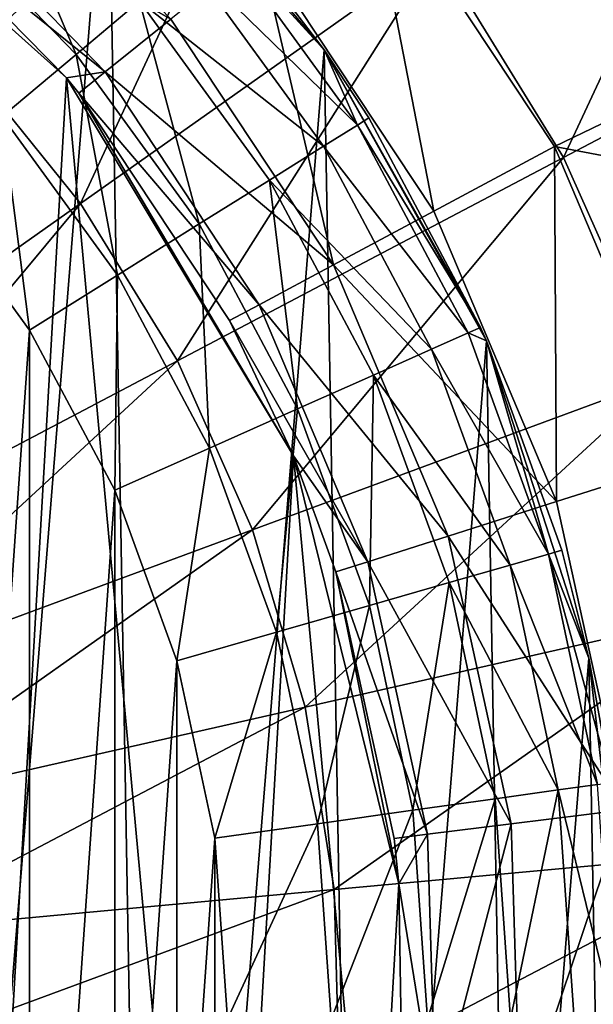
# Model space of a CAD drawing. Header units: millimetres. Extents: x 64 to 3333, y 103 to 3347.
# Tile 506 of 519: x 3299 to 3306, y 2265 to 2277. Entities that reach past the tile are written whole.
import ezdxf

# ---------------------------------------------------------------- set-up
doc = ezdxf.new("R2010")
doc.units = ezdxf.units.MM
doc.header["$LTSCALE"] = 25.4
doc.layers.get('0').update_dxf_attribs({"true_color": 0xff5454})

# ---------------------------------------------------------------- blocks, each defined once
blk = doc.blocks.new('SPIDER-6785-9743.STL')
at = {"color": 0}
mesh = blk.add_polyface(dxfattribs=at)
corners = [(3264.3, 2268.423, 114.71), (3264.446, 2260.133, 114.71), (3263.965, 2264.271, 114.71), (3265.438, 2272.43, 114.71), (3265.726, 2256.169, 114.71), (3267.336, 2276.138, 114.71), (3267.754, 2252.531, 114.71), (3269.922, 2279.405, 114.71), (3270.454, 2249.358, 114.71), (3273.094, 2282.104, 114.71), (3273.72, 2246.772, 114.71), (3276.733, 2284.133, 114.71), (3277.428, 2244.874, 114.71), (3280.697, 2285.412, 114.71), (3281.436, 2243.736, 114.71), (3284.835, 2285.894, 114.71), (3285.588, 2243.401, 114.71), (3288.987, 2285.559, 114.71), (3289.726, 2243.882, 114.71), (3292.994, 2284.421, 114.71), (3293.69, 2245.162, 114.71), (3296.702, 2282.522, 114.71), (3297.328, 2247.19, 114.71), (3299.969, 2279.937, 114.71), (3300.501, 2249.89, 114.71), (3302.668, 2276.764, 114.71), (3303.086, 2253.156, 114.71), (3304.697, 2273.126, 114.71), (3304.985, 2256.864, 114.71), (3305.976, 2269.162, 114.71), (3306.123, 2260.872, 114.71), (3306.458, 2265.024, 114.71)]
mesh.append_faces([[corners[k] for k in face] for face in [(0, 1, 2), (30, 29, 31)]], dxfattribs={"vtx0": -1, "color": 0})
mesh.append_faces([[corners[k] for k in face] for face in [(1, 3, 4), (4, 5, 6), (6, 7, 8), (8, 9, 10), (10, 11, 12), (12, 13, 14), (14, 15, 16), (16, 17, 18), (18, 19, 20), (20, 21, 22), (22, 23, 24), (24, 25, 26), (26, 27, 28), (28, 29, 30)]], dxfattribs={"vtx0": -1, "vtx1": -1, "color": 0})
mesh.append_faces([[corners[k] for k in face] for face in [(1, 0, 3), (4, 3, 5), (6, 5, 7), (8, 7, 9), (10, 9, 11), (12, 11, 13), (14, 13, 15), (16, 15, 17), (18, 17, 19), (20, 19, 21), (22, 21, 23), (24, 23, 25), (26, 25, 27), (28, 27, 29)]], dxfattribs={"vtx0": -1, "vtx2": -1, "color": 0})
at = {"color": 7, "true_color": 0xffffff}
mesh = blk.add_polyface(dxfattribs=at)
corners = [(3267.279, 2260.227, 124.919), (3267.905, 2271.097, 124.919), (3266.772, 2265.709, 124.919), (3269.378, 2255.138, 124.919), (3270.574, 2275.912, 124.919), (3272.885, 2250.893, 124.919), (3274.545, 2279.726, 124.919), (3277.486, 2247.871, 124.919), (3279.463, 2282.2, 124.919), (3282.774, 2246.339, 124.919), (3284.892, 2283.114, 124.919), (3288.279, 2246.434, 124.919), (3290.35, 2282.388, 124.919), (3293.511, 2248.148, 124.919), (3295.351, 2280.085, 124.919), (3298.006, 2251.327, 124.919), (3299.45, 2276.411, 124.919), (3301.364, 2255.69, 124.919), (3302.285, 2271.691, 124.919), (3303.286, 2260.849, 124.919), (3303.603, 2266.345, 124.919)]
mesh.append_faces([[corners[k] for k in face] for face in [(0, 1, 2), (18, 19, 20)]], dxfattribs={"vtx0": -1, "color": 7})
mesh.append_faces([[corners[k] for k in face] for face in [(1, 3, 4), (4, 5, 6), (6, 7, 8), (8, 9, 10), (10, 11, 12), (12, 13, 14), (14, 15, 16), (16, 17, 18)]], dxfattribs={"vtx0": -1, "vtx1": -1, "color": 7})
mesh.append_faces([[corners[k] for k in face] for face in [(1, 0, 3), (4, 3, 5), (6, 5, 7), (8, 7, 9), (10, 9, 11), (12, 11, 13), (14, 13, 15), (16, 15, 17), (18, 17, 19)]], dxfattribs={"vtx0": -1, "vtx2": -1, "color": 7})
mesh = blk.add_polyface(dxfattribs=at)
corners = [(3299.981, 2282.421, 19.854), (3298.173, 2276.64, 17.288), (3296.497, 2278.229, 17.288), (3302.174, 2280.342, 19.854)]
mesh.append_faces([[corners[k] for k in face] for face in [(0, 1, 2), (1, 0, 3)]], dxfattribs={"vtx0": -1, "color": 7})
at = {"color": 0}
mesh = blk.add_polyface(dxfattribs=at)
corners = [(3269.001, 2263.51, 179.71), (3269.316, 2268.022, 179.71), (3269.001, 2265.777, 179.71), (3269.317, 2261.265, 179.71), (3269.94, 2270.201, 179.71), (3269.943, 2259.086, 179.71), (3270.862, 2272.273, 179.71), (3270.865, 2257.015, 179.71), (3272.062, 2274.196, 179.71), (3272.067, 2255.093, 179.71), (3273.519, 2275.933, 179.71), (3273.525, 2253.356, 179.71), (3275.204, 2277.45, 179.71), (3275.21, 2251.84, 179.71), (3277.083, 2278.718, 179.71), (3277.09, 2250.572, 179.71), (3279.12, 2279.713, 179.71), (3279.128, 2249.579, 179.71), (3281.276, 2280.414, 179.71), (3281.284, 2248.879, 179.71), (3283.509, 2280.808, 179.71), (3283.517, 2248.486, 179.71), (3285.774, 2280.888, 179.71), (3285.783, 2248.407, 179.71), (3288.029, 2280.651, 179.71), (3288.037, 2248.645, 179.71), (3290.229, 2280.103, 179.71), (3290.237, 2249.194, 179.71), (3292.331, 2279.255, 179.71), (3292.339, 2250.044, 179.71), (3294.295, 2278.122, 179.71), (3294.302, 2251.178, 179.71), (3296.082, 2276.726, 179.71), (3296.088, 2252.574, 179.71), (3297.657, 2275.096, 179.71), (3297.662, 2254.205, 179.71), (3298.99, 2273.262, 179.71), (3298.994, 2256.04, 179.71), (3300.055, 2271.261, 179.71), (3300.058, 2258.042, 179.71), (3300.831, 2269.131, 179.71), (3300.833, 2260.172, 179.71), (3301.303, 2266.913, 179.71), (3301.304, 2262.39, 179.71), (3301.461, 2264.652, 179.71)]
mesh.append_faces([[corners[k] for k in face] for face in [(0, 1, 2), (42, 43, 44)]], dxfattribs={"vtx0": -1, "color": 0})
mesh.append_faces([[corners[k] for k in face] for face in [(1, 3, 4), (4, 5, 6), (6, 7, 8), (8, 9, 10), (10, 11, 12), (12, 13, 14), (14, 15, 16), (16, 17, 18), (18, 19, 20), (20, 21, 22), (22, 23, 24), (24, 25, 26), (26, 27, 28), (28, 29, 30), (30, 31, 32), (32, 33, 34), (34, 35, 36), (36, 37, 38), (38, 39, 40), (40, 41, 42)]], dxfattribs={"vtx0": -1, "vtx1": -1, "color": 0})
mesh.append_faces([[corners[k] for k in face] for face in [(1, 0, 3), (4, 3, 5), (6, 5, 7), (8, 7, 9), (10, 9, 11), (12, 11, 13), (14, 13, 15), (16, 15, 17), (18, 17, 19), (20, 19, 21), (22, 21, 23), (24, 23, 25), (26, 25, 27), (28, 27, 29), (30, 29, 31), (32, 31, 33), (34, 33, 35), (36, 35, 37), (38, 37, 39), (40, 39, 41), (42, 41, 43)]], dxfattribs={"vtx0": -1, "vtx2": -1, "color": 0})
at = {"color": 7, "true_color": 0xffffff}
mesh = blk.add_polyface(dxfattribs=at)
corners = [(3308.23, 2280.93, 23.083), (3305.658, 2275.417, 19.854), (3304.078, 2277.993, 19.854), (3310.158, 2277.787, 23.083)]
mesh.append_faces([[corners[k] for k in face] for face in [(0, 1, 2), (1, 0, 3)]], dxfattribs={"vtx0": -1, "color": 7})
mesh = blk.add_polyface(dxfattribs=at)
corners = [(3302.174, 2280.342, 19.854), (3299.628, 2274.845, 17.288), (3298.173, 2276.64, 17.288), (3304.078, 2277.993, 19.854)]
mesh.append_faces([[corners[k] for k in face] for face in [(0, 1, 2), (1, 0, 3)]], dxfattribs={"vtx0": -1, "color": 7})
mesh = blk.add_polyface(dxfattribs=at)
corners = [(3299.45, 2276.411, 124.919), (3297.233, 2278.669, 110.691), (3295.351, 2280.085, 124.919)]
mesh.append_faces([[corners[k] for k in face] for face in [(0, 1, 2)]], dxfattribs={"color": 7})
at = {"color": 0}
mesh = blk.add_polyface(dxfattribs=at)
corners = [(3299.969, 2279.937, 114.71), (3301.486, 2278.311, 174.71), (3302.668, 2276.764, 114.71)]
mesh.append_faces([[corners[k] for k in face] for face in [(0, 1, 2)]], dxfattribs={"color": 0})
at = {"color": 7, "true_color": 0xffffff}
mesh = blk.add_polyface(dxfattribs=at)
corners = [(3300.753, 2277.145, 106.87), (3297.507, 2278.989, 108.956), (3299.933, 2276.486, 108.956), (3298.192, 2279.788, 106.87)]
mesh.append_faces([[corners[k] for k in face] for face in [(0, 1, 2), (1, 0, 3)]], dxfattribs={"vtx0": -1, "color": 7})
at = {"color": 0}
mesh = blk.add_polyface(dxfattribs=at)
corners = [(3299.572, 2276.703, 179.04), (3298.447, 2279.354, 178.246), (3297.754, 2278.584, 179.04), (3300.365, 2277.369, 178.246)]
mesh.append_faces([[corners[k] for k in face] for face in [(0, 1, 2), (1, 0, 3)]], dxfattribs={"vtx0": -1, "color": 0})
at = {"color": 7, "true_color": 0xffffff}
mesh = blk.add_polyface(dxfattribs=at)
corners = [(3304.038, 2274.749, 105.177), (3303.193, 2279.107, 103.919), (3301.861, 2278.036, 105.177), (3305.544, 2275.557, 103.919)]
mesh.append_faces([[corners[k] for k in face] for face in [(0, 1, 2), (1, 0, 3)]], dxfattribs={"vtx0": -1, "color": 7})
mesh = blk.add_polyface(dxfattribs=at)
corners = [(3310.13, 2277.771, 100.694), (3303.193, 2279.107, 103.919), (3305.544, 2275.557, 103.919)]
mesh.append_faces([[corners[k] for k in face] for face in [(0, 1, 2)]], dxfattribs={"color": 7})
mesh = blk.add_polyface(dxfattribs=at)
corners = [(3297.507, 2278.989, 108.956), (3297.233, 2278.669, 110.691), (3299.933, 2276.486, 108.956)]
mesh.append_faces([[corners[k] for k in face] for face in [(0, 1, 2)]], dxfattribs={"color": 7})
mesh = blk.add_polyface(dxfattribs=at)
corners = [(3297.233, 2278.669, 110.691), (3299.45, 2276.411, 110.691), (3299.933, 2276.486, 108.956)]
mesh.append_faces([[corners[k] for k in face] for face in [(0, 1, 2)]], dxfattribs={"color": 7})
mesh = blk.add_polyface(dxfattribs=at)
corners = [(3297.233, 2278.669, 110.691), (3299.45, 2276.411, 124.919), (3299.45, 2276.411, 110.691)]
mesh.append_faces([[corners[k] for k in face] for face in [(0, 1, 2)]], dxfattribs={"color": 7})
at = {"color": 0}
mesh = blk.add_polyface(dxfattribs=at)
corners = [(3298.648, 2275.928, 179.54), (3297.754, 2278.584, 179.04), (3296.947, 2277.688, 179.54), (3299.572, 2276.703, 179.04)]
mesh.append_faces([[corners[k] for k in face] for face in [(0, 1, 2), (1, 0, 3)]], dxfattribs={"vtx0": -1, "color": 0})
mesh = blk.add_polyface(dxfattribs=at)
corners = [(3301.486, 2278.311, 174.71), (3301.356, 2278.201, 176.004), (3302.668, 2276.764, 174.71)]
mesh.append_faces([[corners[k] for k in face] for face in [(0, 1, 2)]], dxfattribs={"color": 0})
mesh = blk.add_polyface(dxfattribs=at)
corners = [(3301.486, 2278.311, 174.71), (3302.668, 2276.764, 174.71), (3302.668, 2276.764, 114.71)]
mesh.append_faces([[corners[k] for k in face] for face in [(0, 1, 2)]], dxfattribs={"color": 0})
mesh = blk.add_polyface(dxfattribs=at)
corners = [(3303.085, 2275.823, 176.004), (3300.973, 2277.88, 177.21), (3302.661, 2275.558, 177.21), (3301.356, 2278.201, 176.004)]
mesh.append_faces([[corners[k] for k in face] for face in [(0, 1, 2), (1, 0, 3)]], dxfattribs={"vtx0": -1, "color": 0})
mesh = blk.add_polyface(dxfattribs=at)
corners = [(3301.356, 2278.201, 176.004), (3303.085, 2275.823, 176.004), (3302.668, 2276.764, 174.71)]
mesh.append_faces([[corners[k] for k in face] for face in [(0, 1, 2)]], dxfattribs={"color": 0})
at = {"color": 7, "true_color": 0xffffff}
mesh = blk.add_polyface(dxfattribs=at)
corners = [(3302.785, 2274.077, 106.87), (3301.861, 2278.036, 105.177), (3300.753, 2277.145, 106.87), (3304.038, 2274.749, 105.177)]
mesh.append_faces([[corners[k] for k in face] for face in [(0, 1, 2), (1, 0, 3)]], dxfattribs={"vtx0": -1, "color": 7})
mesh = blk.add_polyface(dxfattribs=at)
corners = [(3304.078, 2277.993, 19.854), (3300.836, 2272.876, 17.288), (3299.628, 2274.845, 17.288), (3305.658, 2275.417, 19.854)]
mesh.append_faces([[corners[k] for k in face] for face in [(0, 1, 2), (1, 0, 3)]], dxfattribs={"vtx0": -1, "color": 7})
at = {"color": 0}
mesh = blk.add_polyface(dxfattribs=at)
corners = [(3302.661, 2275.558, 177.21), (3300.365, 2277.369, 178.246), (3301.988, 2275.136, 178.246), (3300.973, 2277.88, 177.21)]
mesh.append_faces([[corners[k] for k in face] for face in [(0, 1, 2), (1, 0, 3)]], dxfattribs={"vtx0": -1, "color": 0})
at = {"color": 7, "true_color": 0xffffff}
mesh = blk.add_polyface(dxfattribs=at)
corners = [(3310.158, 2277.787, 23.083), (3306.889, 2272.656, 19.854), (3305.658, 2275.417, 19.854), (3311.66, 2274.418, 23.083)]
mesh.append_faces([[corners[k] for k in face] for face in [(0, 1, 2), (1, 0, 3)]], dxfattribs={"vtx0": -1, "color": 7})
mesh = blk.add_polyface(dxfattribs=at)
corners = [(3311.629, 2274.407, 100.694), (3310.13, 2277.771, 100.694), (3305.544, 2275.557, 103.919)]
mesh.append_faces([[corners[k] for k in face] for face in [(0, 1, 2)]], dxfattribs={"color": 7})
at = {"color": 0}
mesh = blk.add_polyface(dxfattribs=at)
corners = [(3301.11, 2274.587, 179.04), (3300.365, 2277.369, 178.246), (3299.572, 2276.703, 179.04), (3301.988, 2275.136, 178.246)]
mesh.append_faces([[corners[k] for k in face] for face in [(0, 1, 2), (1, 0, 3)]], dxfattribs={"vtx0": -1, "color": 0})
at = {"color": 7, "true_color": 0xffffff}
mesh = blk.add_polyface(dxfattribs=at)
corners = [(3302.785, 2274.077, 106.87), (3299.933, 2276.486, 108.956), (3301.857, 2273.579, 108.956), (3300.753, 2277.145, 106.87)]
mesh.append_faces([[corners[k] for k in face] for face in [(0, 1, 2), (1, 0, 3)]], dxfattribs={"vtx0": -1, "color": 7})
at = {"color": 0}
mesh = blk.add_polyface(dxfattribs=at)
corners = [(3300.087, 2273.948, 179.54), (3299.572, 2276.703, 179.04), (3298.648, 2275.928, 179.54), (3301.11, 2274.587, 179.04)]
mesh.append_faces([[corners[k] for k in face] for face in [(0, 1, 2), (1, 0, 3)]], dxfattribs={"vtx0": -1, "color": 0})
mesh = blk.add_polyface(dxfattribs=at)
corners = [(3302.668, 2276.764, 114.71), (3304.622, 2273.295, 174.71), (3304.697, 2273.126, 114.71)]
mesh.append_faces([[corners[k] for k in face] for face in [(0, 1, 2)]], dxfattribs={"color": 0})
mesh = blk.add_polyface(dxfattribs=at)
corners = [(3302.668, 2276.764, 114.71), (3303.229, 2275.913, 174.71), (3304.622, 2273.295, 174.71)]
mesh.append_faces([[corners[k] for k in face] for face in [(0, 1, 2)]], dxfattribs={"color": 0})
mesh = blk.add_polyface(dxfattribs=at)
corners = [(3302.668, 2276.764, 174.71), (3303.229, 2275.913, 174.71), (3302.668, 2276.764, 114.71)]
mesh.append_faces([[corners[k] for k in face] for face in [(0, 1, 2)]], dxfattribs={"color": 0})
mesh = blk.add_polyface(dxfattribs=at)
corners = [(3302.668, 2276.764, 174.71), (3303.085, 2275.823, 176.004), (3303.229, 2275.913, 174.71)]
mesh.append_faces([[corners[k] for k in face] for face in [(0, 1, 2)]], dxfattribs={"color": 0})
at = {"color": 7, "true_color": 0xffffff}
mesh = blk.add_polyface(dxfattribs=at)
corners = [(3298.173, 2276.64, 17.288), (3294.951, 2271.537, 15.426), (3293.968, 2272.749, 15.426), (3299.628, 2274.845, 17.288)]
mesh.append_faces([[corners[k] for k in face] for face in [(0, 1, 2), (1, 0, 3)]], dxfattribs={"vtx0": -1, "color": 7})
mesh = blk.add_polyface(dxfattribs=at)
corners = [(3299.933, 2276.486, 108.956), (3299.45, 2276.411, 110.691), (3299.604, 2276.222, 110.691)]
mesh.append_faces([[corners[k] for k in face] for face in [(0, 1, 2)]], dxfattribs={"color": 7})
mesh = blk.add_polyface(dxfattribs=at)
corners = [(3301.857, 2273.579, 108.956), (3299.604, 2276.222, 110.691), (3301.486, 2273.38, 110.691), (3299.933, 2276.486, 108.956)]
mesh.append_faces([[corners[k] for k in face] for face in [(0, 1, 2), (1, 0, 3)]], dxfattribs={"vtx0": -1, "color": 7})
mesh = blk.add_polyface(dxfattribs=at)
corners = [(3299.45, 2276.411, 124.919), (3299.604, 2276.222, 110.691), (3299.45, 2276.411, 110.691)]
mesh.append_faces([[corners[k] for k in face] for face in [(0, 1, 2)]], dxfattribs={"color": 7})
mesh = blk.add_polyface(dxfattribs=at)
corners = [(3299.45, 2276.411, 124.919), (3302.285, 2271.691, 124.919), (3299.604, 2276.222, 110.691)]
mesh.append_faces([[corners[k] for k in face] for face in [(0, 1, 2)]], dxfattribs={"color": 7})
mesh = blk.add_polyface(dxfattribs=at)
corners = [(3299.604, 2276.222, 110.691), (3302.285, 2271.691, 124.919), (3301.486, 2273.38, 110.691)]
mesh.append_faces([[corners[k] for k in face] for face in [(0, 1, 2)]], dxfattribs={"color": 7})
at = {"color": 0}
mesh = blk.add_polyface(dxfattribs=at)
corners = [(3298.99, 2273.262, 179.71), (3298.648, 2275.928, 179.54), (3297.657, 2275.096, 179.71), (3300.087, 2273.948, 179.54)]
mesh.append_faces([[corners[k] for k in face] for face in [(0, 1, 2), (1, 0, 3)]], dxfattribs={"vtx0": -1, "color": 0})
mesh = blk.add_polyface(dxfattribs=at)
corners = [(3304.466, 2273.226, 176.004), (3302.661, 2275.558, 177.21), (3304.01, 2273.023, 177.21), (3303.085, 2275.823, 176.004)]
mesh.append_faces([[corners[k] for k in face] for face in [(0, 1, 2), (1, 0, 3)]], dxfattribs={"vtx0": -1, "color": 0})
mesh = blk.add_polyface(dxfattribs=at)
corners = [(3304.622, 2273.295, 174.71), (3303.085, 2275.823, 176.004), (3304.466, 2273.226, 176.004), (3303.229, 2275.913, 174.71)]
mesh.append_faces([[corners[k] for k in face] for face in [(0, 1, 2), (1, 0, 3)]], dxfattribs={"vtx0": -1, "color": 0})
mesh = blk.add_polyface(dxfattribs=at)
corners = [(3304.01, 2273.023, 177.21), (3301.988, 2275.136, 178.246), (3303.284, 2272.699, 178.246), (3302.661, 2275.558, 177.21)]
mesh.append_faces([[corners[k] for k in face] for face in [(0, 1, 2), (1, 0, 3)]], dxfattribs={"vtx0": -1, "color": 0})
at = {"color": 7, "true_color": 0xffffff}
mesh = blk.add_polyface(dxfattribs=at)
corners = [(3305.573, 2271.118, 105.177), (3305.544, 2275.557, 103.919), (3304.038, 2274.749, 105.177), (3307.202, 2271.635, 103.919)]
mesh.append_faces([[corners[k] for k in face] for face in [(0, 1, 2), (1, 0, 3)]], dxfattribs={"vtx0": -1, "color": 7})
mesh = blk.add_polyface(dxfattribs=at)
corners = [(3311.629, 2274.407, 100.694), (3305.544, 2275.557, 103.919), (3307.202, 2271.635, 103.919)]
mesh.append_faces([[corners[k] for k in face] for face in [(0, 1, 2)]], dxfattribs={"color": 7})
mesh = blk.add_polyface(dxfattribs=at)
corners = [(3305.658, 2275.417, 19.854), (3301.776, 2270.767, 17.288), (3300.836, 2272.876, 17.288), (3306.889, 2272.656, 19.854)]
mesh.append_faces([[corners[k] for k in face] for face in [(0, 1, 2), (1, 0, 3)]], dxfattribs={"vtx0": -1, "color": 7})
at = {"color": 0}
mesh = blk.add_polyface(dxfattribs=at)
corners = [(3302.338, 2272.278, 179.04), (3301.988, 2275.136, 178.246), (3301.11, 2274.587, 179.04), (3303.284, 2272.699, 178.246)]
mesh.append_faces([[corners[k] for k in face] for face in [(0, 1, 2), (1, 0, 3)]], dxfattribs={"vtx0": -1, "color": 0})
at = {"color": 7, "true_color": 0xffffff}
mesh = blk.add_polyface(dxfattribs=at)
corners = [(3299.628, 2274.845, 17.288), (3295.767, 2270.207, 15.426), (3294.951, 2271.537, 15.426), (3300.836, 2272.876, 17.288)]
mesh.append_faces([[corners[k] for k in face] for face in [(0, 1, 2), (1, 0, 3)]], dxfattribs={"vtx0": -1, "color": 7})
mesh = blk.add_polyface(dxfattribs=at)
corners = [(3305.573, 2271.118, 105.177), (3302.785, 2274.077, 106.87), (3304.218, 2270.687, 106.87), (3304.038, 2274.749, 105.177)]
mesh.append_faces([[corners[k] for k in face] for face in [(0, 1, 2), (1, 0, 3)]], dxfattribs={"vtx0": -1, "color": 7})
at = {"color": 0}
mesh = blk.add_polyface(dxfattribs=at)
corners = [(3301.237, 2271.787, 179.54), (3301.11, 2274.587, 179.04), (3300.087, 2273.948, 179.54), (3302.338, 2272.278, 179.04)]
mesh.append_faces([[corners[k] for k in face] for face in [(0, 1, 2), (1, 0, 3)]], dxfattribs={"vtx0": -1, "color": 0})
at = {"color": 7, "true_color": 0xffffff}
mesh = blk.add_polyface(dxfattribs=at)
corners = [(3304.218, 2270.687, 106.87), (3301.857, 2273.579, 108.956), (3303.215, 2270.368, 108.956), (3302.785, 2274.077, 106.87)]
mesh.append_faces([[corners[k] for k in face] for face in [(0, 1, 2), (1, 0, 3)]], dxfattribs={"vtx0": -1, "color": 7})
at = {"color": 0}
mesh = blk.add_polyface(dxfattribs=at)
corners = [(3300.055, 2271.261, 179.71), (3300.087, 2273.948, 179.54), (3298.99, 2273.262, 179.71), (3301.237, 2271.787, 179.54)]
mesh.append_faces([[corners[k] for k in face] for face in [(0, 1, 2), (1, 0, 3)]], dxfattribs={"vtx0": -1, "color": 0})
at = {"color": 7, "true_color": 0xffffff}
mesh = blk.add_polyface(dxfattribs=at)
corners = [(3301.857, 2273.579, 108.956), (3301.486, 2273.38, 110.691), (3303.215, 2270.368, 108.956)]
mesh.append_faces([[corners[k] for k in face] for face in [(0, 1, 2)]], dxfattribs={"color": 7})
mesh = blk.add_polyface(dxfattribs=at)
corners = [(3301.486, 2273.38, 110.691), (3302.285, 2271.691, 110.691), (3303.215, 2270.368, 108.956)]
mesh.append_faces([[corners[k] for k in face] for face in [(0, 1, 2)]], dxfattribs={"color": 7})
mesh = blk.add_polyface(dxfattribs=at)
corners = [(3301.486, 2273.38, 110.691), (3302.285, 2271.691, 124.919), (3302.285, 2271.691, 110.691)]
mesh.append_faces([[corners[k] for k in face] for face in [(0, 1, 2)]], dxfattribs={"color": 7})
at = {"color": 0}
mesh = blk.add_polyface(dxfattribs=at)
corners = [(3304.622, 2273.295, 174.71), (3304.466, 2273.226, 176.004), (3304.697, 2273.126, 174.71)]
mesh.append_faces([[corners[k] for k in face] for face in [(0, 1, 2)]], dxfattribs={"color": 0})
mesh = blk.add_polyface(dxfattribs=at)
corners = [(3304.622, 2273.295, 174.71), (3304.697, 2273.126, 174.71), (3304.697, 2273.126, 114.71)]
mesh.append_faces([[corners[k] for k in face] for face in [(0, 1, 2)]], dxfattribs={"color": 0})
mesh = blk.add_polyface(dxfattribs=at)
corners = [(3305.473, 2270.463, 176.004), (3304.01, 2273.023, 177.21), (3304.993, 2270.325, 177.21), (3304.466, 2273.226, 176.004)]
mesh.append_faces([[corners[k] for k in face] for face in [(0, 1, 2), (1, 0, 3)]], dxfattribs={"vtx0": -1, "color": 0})
mesh = blk.add_polyface(dxfattribs=at)
corners = [(3304.466, 2273.226, 176.004), (3305.473, 2270.463, 176.004), (3304.697, 2273.126, 174.71)]
mesh.append_faces([[corners[k] for k in face] for face in [(0, 1, 2)]], dxfattribs={"color": 0})
mesh = blk.add_polyface(dxfattribs=at)
corners = [(3304.697, 2273.126, 114.71), (3305.637, 2270.51, 174.71), (3305.976, 2269.162, 114.71)]
mesh.append_faces([[corners[k] for k in face] for face in [(0, 1, 2)]], dxfattribs={"color": 0})
mesh = blk.add_polyface(dxfattribs=at)
corners = [(3304.697, 2273.126, 174.71), (3305.637, 2270.51, 174.71), (3304.697, 2273.126, 114.71)]
mesh.append_faces([[corners[k] for k in face] for face in [(0, 1, 2)]], dxfattribs={"color": 0})
mesh = blk.add_polyface(dxfattribs=at)
corners = [(3304.697, 2273.126, 174.71), (3305.473, 2270.463, 176.004), (3305.637, 2270.51, 174.71)]
mesh.append_faces([[corners[k] for k in face] for face in [(0, 1, 2)]], dxfattribs={"color": 0})
mesh = blk.add_polyface(dxfattribs=at)
corners = [(3304.993, 2270.325, 177.21), (3303.284, 2272.699, 178.246), (3304.229, 2270.106, 178.246), (3304.01, 2273.023, 177.21)]
mesh.append_faces([[corners[k] for k in face] for face in [(0, 1, 2), (1, 0, 3)]], dxfattribs={"vtx0": -1, "color": 0})
at = {"color": 7, "true_color": 0xffffff}
mesh = blk.add_polyface(dxfattribs=at)
corners = [(3300.836, 2272.876, 17.288), (3296.402, 2268.781, 15.426), (3295.767, 2270.207, 15.426), (3301.776, 2270.767, 17.288)]
mesh.append_faces([[corners[k] for k in face] for face in [(0, 1, 2), (1, 0, 3)]], dxfattribs={"vtx0": -1, "color": 7})
mesh = blk.add_polyface(dxfattribs=at)
corners = [(3306.889, 2272.656, 19.854), (3302.433, 2268.552, 17.288), (3301.776, 2270.767, 17.288), (3307.749, 2269.758, 19.854)]
mesh.append_faces([[corners[k] for k in face] for face in [(0, 1, 2), (1, 0, 3)]], dxfattribs={"vtx0": -1, "color": 7})
at = {"color": 0}
mesh = blk.add_polyface(dxfattribs=at)
corners = [(3303.234, 2269.82, 179.04), (3303.284, 2272.699, 178.246), (3302.338, 2272.278, 179.04), (3304.229, 2270.106, 178.246)]
mesh.append_faces([[corners[k] for k in face] for face in [(0, 1, 2), (1, 0, 3)]], dxfattribs={"vtx0": -1, "color": 0})
mesh = blk.add_polyface(dxfattribs=at)
corners = [(3302.074, 2269.488, 179.54), (3302.338, 2272.278, 179.04), (3301.237, 2271.787, 179.54), (3303.234, 2269.82, 179.04)]
mesh.append_faces([[corners[k] for k in face] for face in [(0, 1, 2), (1, 0, 3)]], dxfattribs={"vtx0": -1, "color": 0})
mesh = blk.add_polyface(dxfattribs=at)
corners = [(3300.831, 2269.131, 179.71), (3301.237, 2271.787, 179.54), (3300.055, 2271.261, 179.71), (3302.074, 2269.488, 179.54)]
mesh.append_faces([[corners[k] for k in face] for face in [(0, 1, 2), (1, 0, 3)]], dxfattribs={"vtx0": -1, "color": 0})
at = {"color": 7, "true_color": 0xffffff}
mesh = blk.add_polyface(dxfattribs=at)
corners = [(3302.285, 2271.691, 110.691), (3302.814, 2270.241, 110.691), (3303.215, 2270.368, 108.956)]
mesh.append_faces([[corners[k] for k in face] for face in [(0, 1, 2)]], dxfattribs={"color": 7})
mesh = blk.add_polyface(dxfattribs=at)
corners = [(3302.285, 2271.691, 124.919), (3303.603, 2266.345, 124.919), (3302.814, 2270.241, 110.691)]
mesh.append_faces([[corners[k] for k in face] for face in [(0, 1, 2)]], dxfattribs={"color": 7})
mesh = blk.add_polyface(dxfattribs=at)
corners = [(3302.285, 2271.691, 124.919), (3302.814, 2270.241, 110.691), (3302.285, 2271.691, 110.691)]
mesh.append_faces([[corners[k] for k in face] for face in [(0, 1, 2)]], dxfattribs={"color": 7})
mesh = blk.add_polyface(dxfattribs=at)
corners = [(3306.416, 2267.266, 105.177), (3307.202, 2271.635, 103.919), (3305.573, 2271.118, 105.177), (3308.112, 2267.475, 103.919)]
mesh.append_faces([[corners[k] for k in face] for face in [(0, 1, 2), (1, 0, 3)]], dxfattribs={"vtx0": -1, "color": 7})
mesh = blk.add_polyface(dxfattribs=at)
corners = [(3306.416, 2267.266, 105.177), (3304.218, 2270.687, 106.87), (3305.004, 2267.092, 106.87), (3305.573, 2271.118, 105.177)]
mesh.append_faces([[corners[k] for k in face] for face in [(0, 1, 2), (1, 0, 3)]], dxfattribs={"vtx0": -1, "color": 7})
mesh = blk.add_polyface(dxfattribs=at)
corners = [(3301.776, 2270.767, 17.288), (3296.846, 2267.285, 15.426), (3296.402, 2268.781, 15.426), (3302.433, 2268.552, 17.288)]
mesh.append_faces([[corners[k] for k in face] for face in [(0, 1, 2), (1, 0, 3)]], dxfattribs={"vtx0": -1, "color": 7})
mesh = blk.add_polyface(dxfattribs=at)
corners = [(3305.004, 2267.092, 106.87), (3303.215, 2270.368, 108.956), (3303.96, 2266.963, 108.956), (3304.218, 2270.687, 106.87)]
mesh.append_faces([[corners[k] for k in face] for face in [(0, 1, 2), (1, 0, 3)]], dxfattribs={"vtx0": -1, "color": 7})
at = {"color": 0}
mesh = blk.add_polyface(dxfattribs=at)
corners = [(3306.085, 2267.586, 176.004), (3304.993, 2270.325, 177.21), (3305.59, 2267.517, 177.21), (3305.473, 2270.463, 176.004)]
mesh.append_faces([[corners[k] for k in face] for face in [(0, 1, 2), (1, 0, 3)]], dxfattribs={"vtx0": -1, "color": 0})
mesh = blk.add_polyface(dxfattribs=at)
corners = [(3305.637, 2270.51, 174.71), (3305.473, 2270.463, 176.004), (3305.976, 2269.162, 174.71)]
mesh.append_faces([[corners[k] for k in face] for face in [(0, 1, 2)]], dxfattribs={"color": 0})
mesh = blk.add_polyface(dxfattribs=at)
corners = [(3305.473, 2270.463, 176.004), (3306.085, 2267.586, 176.004), (3306.254, 2267.61, 174.71)]
mesh.append_faces([[corners[k] for k in face] for face in [(0, 1, 2)]], dxfattribs={"color": 0})
mesh = blk.add_polyface(dxfattribs=at)
corners = [(3305.473, 2270.463, 176.004), (3306.254, 2267.61, 174.71), (3305.976, 2269.162, 174.71)]
mesh.append_faces([[corners[k] for k in face] for face in [(0, 1, 2)]], dxfattribs={"color": 0})
mesh = blk.add_polyface(dxfattribs=at)
corners = [(3305.637, 2270.51, 174.71), (3305.976, 2269.162, 174.71), (3305.976, 2269.162, 114.71)]
mesh.append_faces([[corners[k] for k in face] for face in [(0, 1, 2)]], dxfattribs={"color": 0})
at = {"color": 7, "true_color": 0xffffff}
mesh = blk.add_polyface(dxfattribs=at)
corners = [(3303.96, 2266.963, 108.956), (3302.814, 2270.241, 110.691), (3303.542, 2266.911, 110.691), (3303.215, 2270.368, 108.956)]
mesh.append_faces([[corners[k] for k in face] for face in [(0, 1, 2), (1, 0, 3)]], dxfattribs={"vtx0": -1, "color": 7})
at = {"color": 0}
mesh = blk.add_polyface(dxfattribs=at)
corners = [(3305.59, 2267.517, 177.21), (3304.229, 2270.106, 178.246), (3304.804, 2267.406, 178.246), (3304.993, 2270.325, 177.21)]
mesh.append_faces([[corners[k] for k in face] for face in [(0, 1, 2), (1, 0, 3)]], dxfattribs={"vtx0": -1, "color": 0})
at = {"color": 7, "true_color": 0xffffff}
mesh = blk.add_polyface(dxfattribs=at)
corners = [(3302.814, 2270.241, 110.691), (3303.603, 2266.345, 124.919), (3303.542, 2266.911, 110.691)]
mesh.append_faces([[corners[k] for k in face] for face in [(0, 1, 2)]], dxfattribs={"color": 7})
at = {"color": 0}
mesh = blk.add_polyface(dxfattribs=at)
corners = [(3303.778, 2267.262, 179.04), (3304.229, 2270.106, 178.246), (3303.234, 2269.82, 179.04), (3304.804, 2267.406, 178.246)]
mesh.append_faces([[corners[k] for k in face] for face in [(0, 1, 2), (1, 0, 3)]], dxfattribs={"vtx0": -1, "color": 0})
mesh = blk.add_polyface(dxfattribs=at)
corners = [(3302.584, 2267.094, 179.54), (3303.234, 2269.82, 179.04), (3302.074, 2269.488, 179.54), (3303.778, 2267.262, 179.04)]
mesh.append_faces([[corners[k] for k in face] for face in [(0, 1, 2), (1, 0, 3)]], dxfattribs={"vtx0": -1, "color": 0})
at = {"color": 7, "true_color": 0xffffff}
mesh = blk.add_polyface(dxfattribs=at)
corners = [(3307.749, 2269.758, 19.854), (3302.795, 2266.271, 17.288), (3302.433, 2268.552, 17.288), (3308.223, 2266.772, 19.854)]
mesh.append_faces([[corners[k] for k in face] for face in [(0, 1, 2), (1, 0, 3)]], dxfattribs={"vtx0": -1, "color": 7})
at = {"color": 0}
mesh = blk.add_polyface(dxfattribs=at)
corners = [(3301.303, 2266.913, 179.71), (3302.074, 2269.488, 179.54), (3300.831, 2269.131, 179.71), (3302.584, 2267.094, 179.54)]
mesh.append_faces([[corners[k] for k in face] for face in [(0, 1, 2), (1, 0, 3)]], dxfattribs={"vtx0": -1, "color": 0})
mesh = blk.add_polyface(dxfattribs=at)
corners = [(3305.976, 2269.162, 114.71), (3306.254, 2267.61, 174.71), (3306.458, 2265.024, 114.71)]
mesh.append_faces([[corners[k] for k in face] for face in [(0, 1, 2)]], dxfattribs={"color": 0})
mesh = blk.add_polyface(dxfattribs=at)
corners = [(3305.976, 2269.162, 174.71), (3306.254, 2267.61, 174.71), (3305.976, 2269.162, 114.71)]
mesh.append_faces([[corners[k] for k in face] for face in [(0, 1, 2)]], dxfattribs={"color": 0})
at = {"color": 7, "true_color": 0xffffff}
mesh = blk.add_polyface(dxfattribs=at)
corners = [(3302.433, 2268.552, 17.288), (3297.091, 2265.744, 15.426), (3296.846, 2267.285, 15.426), (3302.795, 2266.271, 17.288)]
mesh.append_faces([[corners[k] for k in face] for face in [(0, 1, 2), (1, 0, 3)]], dxfattribs={"vtx0": -1, "color": 7})
at = {"color": 0}
mesh = blk.add_polyface(dxfattribs=at)
corners = [(3306.291, 2264.653, 176.004), (3305.59, 2267.517, 177.21), (3305.792, 2264.653, 177.21), (3306.085, 2267.586, 176.004)]
mesh.append_faces([[corners[k] for k in face] for face in [(0, 1, 2), (1, 0, 3)]], dxfattribs={"vtx0": -1, "color": 0})
mesh = blk.add_polyface(dxfattribs=at)
corners = [(3305.59, 2267.517, 177.21), (3304.997, 2264.653, 178.246), (3305.792, 2264.653, 177.21), (3304.804, 2267.406, 178.246)]
mesh.append_faces([[corners[k] for k in face] for face in [(0, 1, 2), (1, 0, 3)]], dxfattribs={"vtx0": -1, "color": 0})
mesh = blk.add_polyface(dxfattribs=at)
corners = [(3303.961, 2264.652, 179.04), (3304.804, 2267.406, 178.246), (3303.778, 2267.262, 179.04), (3304.997, 2264.653, 178.246)]
mesh.append_faces([[corners[k] for k in face] for face in [(0, 1, 2), (1, 0, 3)]], dxfattribs={"vtx0": -1, "color": 0})
mesh = blk.add_polyface(dxfattribs=at)
corners = [(3302.755, 2264.652, 179.54), (3303.778, 2267.262, 179.04), (3302.584, 2267.094, 179.54), (3303.961, 2264.652, 179.04)]
mesh.append_faces([[corners[k] for k in face] for face in [(0, 1, 2), (1, 0, 3)]], dxfattribs={"vtx0": -1, "color": 0})
at = {"color": 7, "true_color": 0xffffff}
mesh = blk.add_polyface(dxfattribs=at)
corners = [(3306.416, 2267.266, 105.177), (3305.116, 2263.413, 106.87), (3306.536, 2263.325, 105.177), (3305.004, 2267.092, 106.87)]
mesh.append_faces([[corners[k] for k in face] for face in [(0, 1, 2), (1, 0, 3)]], dxfattribs={"vtx0": -1, "color": 7})
at = {"color": 0}
mesh = blk.add_polyface(dxfattribs=at)
corners = [(3301.461, 2264.652, 179.71), (3302.584, 2267.094, 179.54), (3301.303, 2266.913, 179.71), (3302.755, 2264.652, 179.54)]
mesh.append_faces([[corners[k] for k in face] for face in [(0, 1, 2), (1, 0, 3)]], dxfattribs={"vtx0": -1, "color": 0})
at = {"color": 7, "true_color": 0xffffff}
mesh = blk.add_polyface(dxfattribs=at)
corners = [(3305.004, 2267.092, 106.87), (3304.066, 2263.478, 108.956), (3305.116, 2263.413, 106.87), (3303.96, 2266.963, 108.956)]
mesh.append_faces([[corners[k] for k in face] for face in [(0, 1, 2), (1, 0, 3)]], dxfattribs={"vtx0": -1, "color": 7})
mesh = blk.add_polyface(dxfattribs=at)
corners = [(3303.96, 2266.963, 108.956), (3303.542, 2266.911, 110.691), (3303.603, 2266.345, 110.691)]
mesh.append_faces([[corners[k] for k in face] for face in [(0, 1, 2)]], dxfattribs={"color": 7})
mesh = blk.add_polyface(dxfattribs=at)
corners = [(3303.96, 2266.963, 108.956), (3303.603, 2266.345, 110.691), (3304.066, 2263.478, 108.956)]
mesh.append_faces([[corners[k] for k in face] for face in [(0, 1, 2)]], dxfattribs={"color": 7})
mesh = blk.add_polyface(dxfattribs=at)
corners = [(3303.542, 2266.911, 110.691), (3303.603, 2266.345, 124.919), (3303.603, 2266.345, 110.691)]
mesh.append_faces([[corners[k] for k in face] for face in [(0, 1, 2)]], dxfattribs={"color": 7})
mesh = blk.add_polyface(dxfattribs=at)
corners = [(3308.223, 2266.772, 19.854), (3302.857, 2263.962, 17.288), (3302.795, 2266.271, 17.288), (3308.303, 2263.75, 19.854)]
mesh.append_faces([[corners[k] for k in face] for face in [(0, 1, 2), (1, 0, 3)]], dxfattribs={"vtx0": -1, "color": 7})
mesh = blk.add_polyface(dxfattribs=at)
corners = [(3303.603, 2266.345, 124.919), (3303.286, 2260.849, 124.919), (3303.646, 2263.504, 110.691)]
mesh.append_faces([[corners[k] for k in face] for face in [(0, 1, 2)]], dxfattribs={"color": 7})
mesh = blk.add_polyface(dxfattribs=at)
corners = [(3303.603, 2266.345, 110.691), (3303.646, 2263.504, 110.691), (3304.066, 2263.478, 108.956)]
mesh.append_faces([[corners[k] for k in face] for face in [(0, 1, 2)]], dxfattribs={"color": 7})
mesh = blk.add_polyface(dxfattribs=at)
corners = [(3303.603, 2266.345, 124.919), (3303.646, 2263.504, 110.691), (3303.603, 2266.345, 110.691)]
mesh.append_faces([[corners[k] for k in face] for face in [(0, 1, 2)]], dxfattribs={"color": 7})
mesh = blk.add_polyface(dxfattribs=at)
corners = [(3302.795, 2266.271, 17.288), (3297.132, 2264.184, 15.426), (3297.091, 2265.744, 15.426), (3302.857, 2263.962, 17.288)]
mesh.append_faces([[corners[k] for k in face] for face in [(0, 1, 2), (1, 0, 3)]], dxfattribs={"vtx0": -1, "color": 7})

msp = doc.modelspace()

# ---------------------------------------------------------------- block references
at = {"color": 250, "true_color": 0x262626}
msp.add_blockref('SPIDER-6785-9743.STL', (0, 0), dxfattribs=at)

doc.saveas('drawing.dxf')
